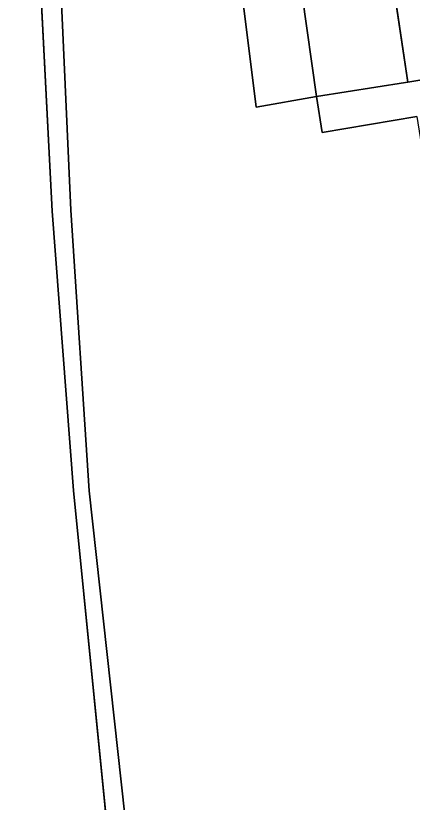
# Model space of a CAD drawing. Extents: x -262715 to -259381, y -1237238 to -1231182.
# Drawn here: x -260465.4 to -260392.7, y -1234609.3 to -1234465.1 of the extents above; entities that cross this region are included whole.
import ezdxf

# ---------------------------------------------------------------- set-up
doc = ezdxf.new("R2010")
doc.units = 0
for name, color, linetype in [('body_kn', 7, 'Continuous'), ('kladpar_hranice', 7, 'Continuous'), ('kladpar_plochy', 7, 'Continuous')]:
    doc.layers.add(name, color=color, linetype=linetype)

msp = doc.modelspace()

# ---------------------------------------------------------------- linework, layer by layer
at = {"layer": 'body_kn'}
for p, q in [((-260393.91, -1234477.33), (-260393.91, -1234477.33)), ((-260393.47, -1234477.26), (-260393.47, -1234477.26)), ((-260393.47, -1234477.26), (-260393.47, -1234477.26)), ((-260410.22, -1234479.88), (-260410.22, -1234479.88)), ((-260410.22, -1234479.88), (-260410.22, -1234479.88)), ((-260421.27, -1234481.83), (-260421.27, -1234481.83)), ((-260409.18, -1234486.46), (-260409.18, -1234486.46)), ((-260458.72, -1234500.89), (-260458.72, -1234500.89)), ((-260455.27, -1234500.73), (-260455.27, -1234500.73)), ((-260454.8, -1234552.14), (-260454.8, -1234552.14)), ((-260451.91, -1234552.2), (-260451.91, -1234552.2))]:
    msp.add_line(p, q, dxfattribs=at)
at = {"layer": 'kladpar_hranice'}
for points in [[(-260424.69, -1234010.61), (-260412.36, -1234028.03), (-260383.44, -1234069.95), (-260363.28, -1234102.15), (-260380.72, -1234135.35), (-260401.23, -1234174.14), (-260421.97, -1234231.13), (-260456.16, -1234295.49), (-260458.48, -1234301.92), (-260462.46, -1234316.21), (-260463.02, -1234335.5), (-260465.41, -1234352.56), (-260465.4, -1234377.56), (-260463.87, -1234401.41), (-260458.72, -1234500.89), (-260454.8, -1234552.14), (-260445.27, -1234647.81)], [(-260445.27, -1234647.81), (-260454.8, -1234552.14), (-260458.72, -1234500.89), (-260463.87, -1234401.41), (-260465.4, -1234377.56), (-260465.41, -1234352.56), (-260463.02, -1234335.5), (-260462.46, -1234316.21), (-260458.48, -1234301.92), (-260456.16, -1234295.49), (-260421.97, -1234231.13), (-260401.23, -1234174.14), (-260380.72, -1234135.35), (-260363.28, -1234102.15), (-260359.84, -1234095.31), (-260350.89, -1234076.81), (-260338.59, -1234054.28), (-260330.9, -1234040.17), (-260325.7, -1234022.78)], [(-260309.6, -1234023.15), (-260320.67, -1234030.81), (-260325.08, -1234043.7), (-260332.35, -1234057.45), (-260347.7, -1234081.29), (-260356.42, -1234101.29), (-260359.31, -1234109.34), (-260375.84, -1234135.88), (-260385.92, -1234152.12), (-260396.31, -1234174.32), (-260416.69, -1234232.33), (-260451.41, -1234296.37), (-260454.11, -1234302.17), (-260456.44, -1234316.26), (-260457.87, -1234335.61), (-260461.59, -1234352.64), (-260461.16, -1234376.63), (-260459.74, -1234401.66), (-260455.27, -1234500.73), (-260451.91, -1234552.2), (-260441.44, -1234647.81)], [(-260441.44, -1234647.81), (-260451.91, -1234552.2), (-260455.27, -1234500.73), (-260459.74, -1234401.66), (-260461.16, -1234376.63), (-260461.59, -1234352.64), (-260457.87, -1234335.61), (-260456.44, -1234316.26), (-260454.11, -1234302.17), (-260451.41, -1234296.37), (-260416.69, -1234232.33)], [(-260393.47, -1234477.26), (-260398.98, -1234440.19), (-260383.15, -1234437.78), (-260377.71, -1234474.64), (-260393.47, -1234477.26)], [(-260410.22, -1234479.88), (-260415.52, -1234442.66), (-260398.98, -1234440.19), (-260393.47, -1234477.26), (-260393.91, -1234477.33), (-260410.22, -1234479.88)], [(-260415.52, -1234442.66), (-260410.22, -1234479.88), (-260421.27, -1234481.83), (-260425.95, -1234444.55), (-260415.52, -1234442.66)], [(-260425.95, -1234444.55), (-260421.27, -1234481.83), (-260410.22, -1234479.88), (-260409.18, -1234486.46), (-260391.85, -1234483.54), (-260387.64, -1234509.72), (-260382.07, -1234530.78), (-260374.33, -1234538.05), (-260355.68, -1234535.31)], [(-260391.85, -1234483.54), (-260409.18, -1234486.46), (-260410.22, -1234479.88), (-260393.91, -1234477.33), (-260393.47, -1234477.26), (-260377.71, -1234474.64)]]:
    msp.add_lwpolyline(points, dxfattribs=at)
at = {"layer": 'kladpar_plochy'}
for p, q in [((-260463.87, -1234401.41), (-260458.72, -1234500.89)), ((-260393.47, -1234477.26), (-260398.98, -1234440.19)), ((-260398.98, -1234440.19), (-260393.47, -1234477.26)), ((-260410.22, -1234479.88), (-260415.52, -1234442.66)), ((-260377.71, -1234474.64), (-260393.47, -1234477.26)), ((-260393.91, -1234477.33), (-260410.22, -1234479.88)), ((-260393.47, -1234477.26), (-260393.91, -1234477.33)), ((-260458.72, -1234500.89), (-260454.8, -1234552.14)), ((-260454.8, -1234552.14), (-260445.27, -1234647.81))]:
    msp.add_line(p, q, dxfattribs=at)
for points in [[(-260445.27, -1234647.81), (-260454.8, -1234552.14), (-260458.72, -1234500.89), (-260463.87, -1234401.41), (-260465.4, -1234377.56), (-260465.41, -1234352.56), (-260463.02, -1234335.5), (-260462.46, -1234316.21), (-260458.48, -1234301.92), (-260456.16, -1234295.49), (-260421.97, -1234231.13), (-260401.23, -1234174.14), (-260380.72, -1234135.35), (-260363.28, -1234102.15), (-260359.84, -1234095.31), (-260350.89, -1234076.81), (-260338.59, -1234054.28), (-260330.9, -1234040.17), (-260325.7, -1234022.78)], [(-260309.6, -1234023.15), (-260320.67, -1234030.81), (-260325.08, -1234043.7), (-260332.35, -1234057.45), (-260347.7, -1234081.29), (-260356.42, -1234101.29), (-260359.31, -1234109.34), (-260375.84, -1234135.88), (-260385.92, -1234152.12), (-260396.31, -1234174.32), (-260416.69, -1234232.33), (-260451.41, -1234296.37), (-260454.11, -1234302.17), (-260456.44, -1234316.26), (-260457.87, -1234335.61), (-260461.59, -1234352.64), (-260461.16, -1234376.63), (-260459.74, -1234401.66), (-260455.27, -1234500.73), (-260451.91, -1234552.2), (-260441.44, -1234647.81)], [(-260441.44, -1234647.81), (-260451.91, -1234552.2), (-260455.27, -1234500.73), (-260459.74, -1234401.66), (-260461.16, -1234376.63), (-260461.59, -1234352.64), (-260457.87, -1234335.61), (-260456.44, -1234316.26), (-260454.11, -1234302.17), (-260451.41, -1234296.37), (-260416.69, -1234232.33)], [(-260425.95, -1234444.55), (-260421.27, -1234481.83), (-260410.22, -1234479.88), (-260409.18, -1234486.46), (-260391.85, -1234483.54), (-260387.64, -1234509.72), (-260382.07, -1234530.78), (-260374.33, -1234538.05), (-260355.68, -1234535.31), (-260347.61, -1234534.23), (-260345.48, -1234551.85), (-260313.15, -1234548.7), (-260312.12, -1234533.57), (-260298.03, -1234528.71), (-260290.91, -1234509.79), (-260291.26, -1234467.29), (-260266.92, -1234461.62)], [(-260391.85, -1234483.54), (-260409.18, -1234486.46), (-260410.22, -1234479.88), (-260393.91, -1234477.33), (-260393.47, -1234477.26), (-260377.71, -1234474.64)]]:
    msp.add_lwpolyline(points, dxfattribs=at)
msp.add_lwpolyline([(-260415.52, -1234442.66), (-260410.22, -1234479.88), (-260421.27, -1234481.83), (-260425.95, -1234444.55)], close=True, dxfattribs=at)

doc.saveas('drawing.dxf')
